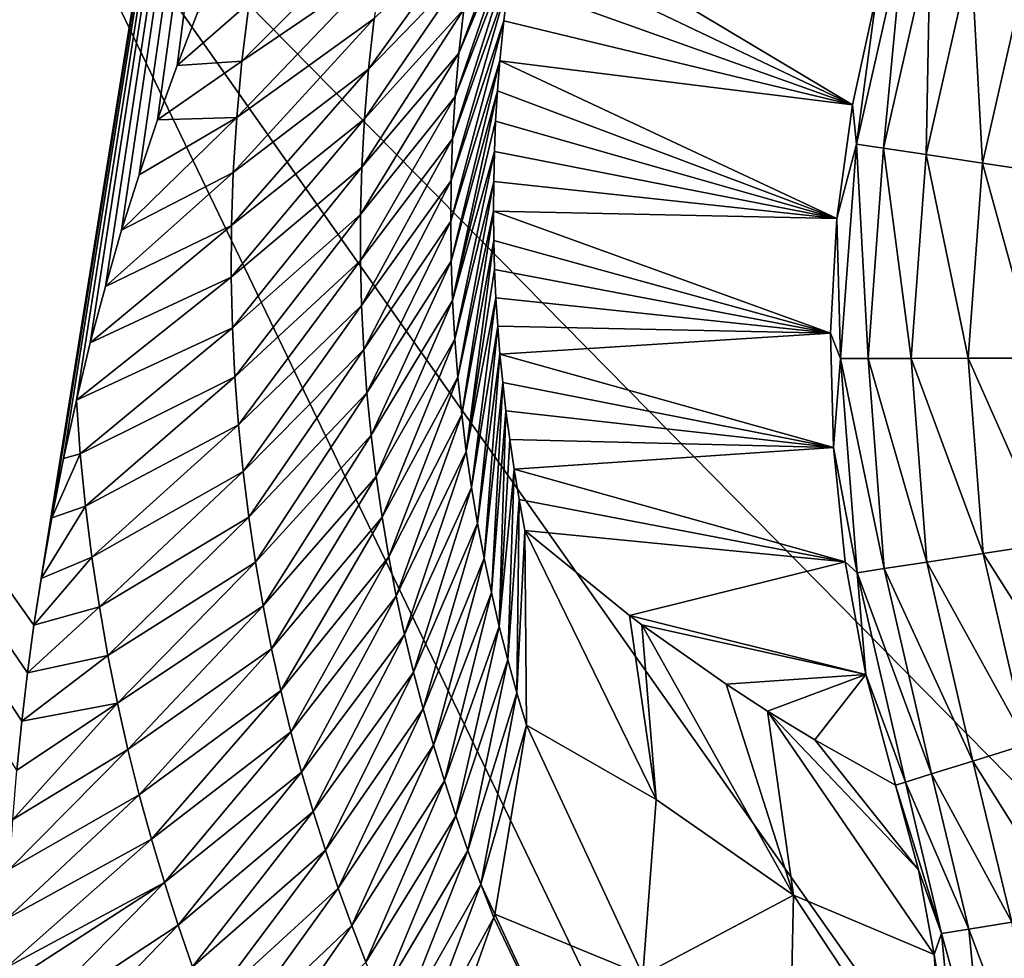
# Model space of a CAD drawing. Header units: millimetres. Extents: x -43.6 to 43.6, y -43.6 to 43.6.
# Tile 307 of 637: x -19.6 to -18.3, y 27.7 to 29. Entities that reach past the tile are written whole.
import ezdxf

# ---------------------------------------------------------------- set-up
doc = ezdxf.new("R2010")
doc.units = ezdxf.units.MM
doc.header["$LTSCALE"] = 52.148148
for name, color, linetype in [('150', 7, 'CONTINUOUS'), ('153', 7, 'CONTINUOUS'), ('387', 7, 'CONTINUOUS'), ('391', 7, 'CONTINUOUS'), ('408', 7, 'CONTINUOUS'), ('409', 7, 'CONTINUOUS'), ('420', 7, 'CONTINUOUS')]:
    doc.layers.add(name, color=color, linetype=linetype)

msp = doc.modelspace()

# ---------------------------------------------------------------- linework, layer by layer
at = {"layer": '150', "linetype": 'Continuous'}
for points in [[(-21.0636, 30.249, 23.9303), (-19.0837, 31.5355, 23.9303), (-19.6155, 28.2059, 14.6543), (-21.0636, 30.249, 23.9303)], [(-19.6155, 28.2059, 14.6543), (-19.0837, 31.5355, 23.9303), (-19.6055, 28.2707, 14.8302), (-19.6155, 28.2059, 14.6543)], [(-19.6055, 28.2707, 14.8302), (-19.0837, 31.5355, 23.9303), (-19.5907, 28.3552, 15.0565), (-19.6055, 28.2707, 14.8302)], [(-19.5907, 28.3552, 15.0565), (-19.0837, 31.5355, 23.9303), (-19.5744, 28.4377, 15.2737), (-19.5907, 28.3552, 15.0565)], [(-19.5744, 28.4377, 15.2737), (-19.0837, 31.5355, 23.9303), (-19.5565, 28.5187, 15.4835), (-19.5744, 28.4377, 15.2737)], [(-19.5565, 28.5187, 15.4835), (-19.0837, 31.5355, 23.9303), (-19.5372, 28.598, 15.6857), (-19.5565, 28.5187, 15.4835)], [(-19.5372, 28.598, 15.6857), (-19.0837, 31.5355, 23.9303), (-19.5163, 28.6766, 15.8824), (-19.5372, 28.598, 15.6857)], [(-19.5163, 28.6766, 15.8824), (-19.0837, 31.5355, 23.9303), (-19.4937, 28.7546, 16.0743), (-19.5163, 28.6766, 15.8824)], [(-19.4937, 28.7546, 16.0743), (-19.0837, 31.5355, 23.9303), (-19.4695, 28.8318, 16.2609), (-19.4937, 28.7546, 16.0743)], [(-19.4695, 28.8318, 16.2609), (-19.0837, 31.5355, 23.9303), (-19.4438, 28.9081, 16.4421), (-19.4695, 28.8318, 16.2609)], [(-19.4438, 28.9081, 16.4421), (-19.0837, 31.5355, 23.9303), (-19.4165, 28.9836, 16.6179), (-19.4438, 28.9081, 16.4421)], [(-19.4165, 28.9836, 16.6179), (-19.0837, 31.5355, 23.9303), (-19.3878, 29.058, 16.7881), (-19.4165, 28.9836, 16.6179)], [(-22.9578, 28.8376, 23.9303), (-21.0636, 30.249, 23.9303), (-19.5866, 26.9226, 10.7187), (-22.9578, 28.8376, 23.9303)], [(-19.5866, 26.9226, 10.7187), (-21.0636, 30.249, 23.9303), (-19.5996, 26.9958, 10.9662), (-19.5866, 26.9226, 10.7187)], [(-19.5996, 26.9958, 10.9662), (-21.0636, 30.249, 23.9303), (-19.6111, 27.0672, 11.2053), (-19.5996, 26.9958, 10.9662)], [(-19.6111, 27.0672, 11.2053), (-21.0636, 30.249, 23.9303), (-19.6211, 27.1368, 11.4359), (-19.6111, 27.0672, 11.2053)], [(-19.6211, 27.1368, 11.4359), (-21.0636, 30.249, 23.9303), (-19.6295, 27.2043, 11.6568), (-19.6211, 27.1368, 11.4359)], [(-19.6295, 27.2043, 11.6568), (-21.0636, 30.249, 23.9303), (-19.6366, 27.2704, 11.8709), (-19.6295, 27.2043, 11.6568)], [(-19.6393, 28.0045, 14.0931), (-21.0636, 30.249, 23.9303), (-19.6325, 28.0724, 14.2847), (-19.6393, 28.0045, 14.0931)], [(-19.6325, 28.0724, 14.2847), (-21.0636, 30.249, 23.9303), (-19.6245, 28.1398, 14.4723), (-19.6325, 28.0724, 14.2847)], [(-19.6245, 28.1398, 14.4723), (-21.0636, 30.249, 23.9303), (-19.6155, 28.2059, 14.6543), (-19.6245, 28.1398, 14.4723)], [(-21.2868, 25.5995, 10.719), (-22.9578, 28.8376, 23.9303), (-19.5866, 26.9226, 10.7187), (-21.2868, 25.5995, 10.719)]]:
    msp.add_3dface(points, dxfattribs=at)
at = {"layer": '153', "color": 2, "linetype": 'Continuous'}
for points in [[(-17.707, 30.6533, 25.9303), (-19.6732, 29.4303, 25.9303), (-15.1121, 24.7977, 2.3697), (-17.707, 30.6533, 25.9303)], [(-19.6732, 29.4303, 25.9303), (-21.5548, 28.0812, 25.9303), (-16.8812, 23.629, 2.3697), (-19.6732, 29.4303, 25.9303)], [(-15.1121, 24.7977, 2.3697), (-19.6732, 29.4303, 25.9303), (-16.0073, 24.2296, 2.3697), (-15.1121, 24.7977, 2.3697)], [(-16.0073, 24.2296, 2.3697), (-19.6732, 29.4303, 25.9303), (-16.8812, 23.629, 2.3697), (-16.0073, 24.2296, 2.3697)], [(-21.5548, 28.0812, 25.9303), (-23.345, 26.6116, 25.9303), (-17.7326, 22.9968, 2.3697), (-21.5548, 28.0812, 25.9303)], [(-16.8812, 23.629, 2.3697), (-21.5548, 28.0812, 25.9303), (-17.7326, 22.9968, 2.3697), (-16.8812, 23.629, 2.3697)]]:
    msp.add_3dface(points, dxfattribs=at)
at = {"layer": '387', "linetype": 'Continuous'}
for points in [[(-18.9482, 29.153, 14.469), (-18.9394, 29.2049, 14.6876), (-18.4781, 28.9288, -14.5087), (-18.9482, 29.153, 14.469)], [(-18.4781, 28.9288, -14.5087), (-18.9394, 29.2049, 14.6876), (-18.4442, 29.0844, -14.5087), (-18.4781, 28.9288, -14.5087)], [(-18.956, 29.0999, 14.2409), (-18.9482, 29.153, 14.469), (-18.4781, 28.9288, -14.5087), (-18.956, 29.0999, 14.2409)], [(-18.9626, 29.0455, 14.0031), (-18.956, 29.0999, 14.2409), (-18.4781, 28.9288, -14.5087), (-18.9626, 29.0455, 14.0031)], [(-18.9681, 28.9903, 13.7574), (-18.9626, 29.0455, 14.0031), (-18.4781, 28.9288, -14.5087), (-18.9681, 28.9903, 13.7574)], [(-18.9714, 28.9482, 13.5674), (-18.9681, 28.9903, 13.7574), (-18.4995, 28.7709, -14.5087), (-18.9714, 28.9482, 13.5674)], [(-18.4995, 28.7709, -14.5087), (-18.9681, 28.9903, 13.7574), (-18.4781, 28.9288, -14.5087), (-18.4995, 28.7709, -14.5087)], [(-18.9739, 28.9061, 13.3746), (-18.9714, 28.9482, 13.5674), (-18.4995, 28.7709, -14.5087), (-18.9739, 28.9061, 13.3746)], [(-18.9756, 28.8642, 13.1803), (-18.9739, 28.9061, 13.3746), (-18.4995, 28.7709, -14.5087), (-18.9756, 28.8642, 13.1803)], [(-18.9766, 28.8224, 12.9839), (-18.9756, 28.8642, 13.1803), (-18.4995, 28.7709, -14.5087), (-18.9766, 28.8224, 12.9839)], [(-18.9769, 28.7811, 12.7873), (-18.9766, 28.8224, 12.9839), (-18.4995, 28.7709, -14.5087), (-18.9769, 28.7811, 12.7873)], [(-18.9764, 28.7404, 12.5915), (-18.9769, 28.7811, 12.7873), (-18.5083, 28.6118, -14.5087), (-18.9764, 28.7404, 12.5915)], [(-18.5083, 28.6118, -14.5087), (-18.9769, 28.7811, 12.7873), (-18.4995, 28.7709, -14.5087), (-18.5083, 28.6118, -14.5087)], [(-18.9753, 28.7003, 12.3956), (-18.9764, 28.7404, 12.5915), (-18.5083, 28.6118, -14.5087), (-18.9753, 28.7003, 12.3956)], [(-18.9735, 28.6606, 12.1995), (-18.9753, 28.7003, 12.3956), (-18.5083, 28.6118, -14.5087), (-18.9735, 28.6606, 12.1995)], [(-18.971, 28.6215, 12.0041), (-18.9735, 28.6606, 12.1995), (-18.5083, 28.6118, -14.5087), (-18.971, 28.6215, 12.0041)], [(-18.9679, 28.5825, 11.8072), (-18.971, 28.6215, 12.0041), (-18.5083, 28.6118, -14.5087), (-18.9679, 28.5825, 11.8072)], [(-18.5045, 28.4526, -14.5087), (-18.9679, 28.5825, 11.8072), (-18.5083, 28.6118, -14.5087), (-18.5045, 28.4526, -14.5087)], [(-18.9641, 28.5433, 11.6061), (-18.9679, 28.5825, 11.8072), (-18.5045, 28.4526, -14.5087), (-18.9641, 28.5433, 11.6061)], [(-18.9597, 28.5039, 11.4023), (-18.9641, 28.5433, 11.6061), (-18.5045, 28.4526, -14.5087), (-18.9597, 28.5039, 11.4023)], [(-18.9544, 28.4638, 11.1924), (-18.9597, 28.5039, 11.4023), (-18.5045, 28.4526, -14.5087), (-18.9544, 28.4638, 11.1924)], [(-18.9483, 28.4226, 10.9736), (-18.9544, 28.4638, 11.1924), (-18.5045, 28.4526, -14.5087), (-18.9483, 28.4226, 10.9736)], [(-18.4881, 28.2941, -14.5087), (-18.9483, 28.4226, 10.9736), (-18.5045, 28.4526, -14.5087), (-18.4881, 28.2941, -14.5087)], [(-18.9413, 28.3805, 10.7474), (-18.9483, 28.4226, 10.9736), (-18.4881, 28.2941, -14.5087), (-18.9413, 28.3805, 10.7474)], [(-18.9333, 28.3376, 10.5136), (-18.9413, 28.3805, 10.7474), (-18.4881, 28.2941, -14.5087), (-18.9333, 28.3376, 10.5136)], [(-18.7877, 28.2193, 3.0993), (-18.9333, 28.3376, 10.5136), (-18.4881, 28.2941, -14.5087), (-18.7877, 28.2193, 3.0993)], [(-18.4592, 28.1374, -14.5087), (-18.7877, 28.2193, 3.0993), (-18.4881, 28.2941, -14.5087), (-18.4592, 28.1374, -14.5087)], [(-18.7705, 28.2064, 2.2453), (-18.7877, 28.2193, 3.0993), (-18.4592, 28.1374, -14.5087), (-18.7705, 28.2064, 2.2453)], [(-18.6537, 28.1239, -3.4561), (-18.7705, 28.2064, 2.2453), (-18.4592, 28.1374, -14.5087), (-18.6537, 28.1239, -3.4561)], [(-18.596, 28.0864, -6.2168), (-18.6537, 28.1239, -3.4561), (-18.4592, 28.1374, -14.5087), (-18.596, 28.0864, -6.2168)], [(-18.5304, 28.0464, -9.3063), (-18.596, 28.0864, -6.2168), (-18.4592, 28.1374, -14.5087), (-18.5304, 28.0464, -9.3063)], [(-18.418, 27.9836, -14.5087), (-18.5304, 28.0464, -9.3063), (-18.4592, 28.1374, -14.5087), (-18.418, 27.9836, -14.5087)]]:
    msp.add_3dface(points, dxfattribs=at)
at = {"layer": '391', "linetype": 'Continuous'}
for points in [[(-18.4726, 28.8742, -14.6185), (-18.4442, 29.0844, -14.5087), (-18.4065, 29.1654, -14.6185), (-18.4726, 28.8742, -14.6185)], [(-18.4726, 28.8742, -14.6185), (-18.4065, 29.1654, -14.6185), (-18.4349, 28.8686, -14.7226), (-18.4726, 28.8742, -14.6185)], [(-18.4349, 28.8686, -14.7226), (-18.4065, 29.1654, -14.6185), (-18.3702, 29.1543, -14.7226), (-18.4349, 28.8686, -14.7226)], [(-18.4349, 28.8686, -14.7226), (-18.3702, 29.1543, -14.7226), (-18.3755, 28.8598, -14.8158), (-18.4349, 28.8686, -14.7226)], [(-18.3755, 28.8598, -14.8158), (-18.3702, 29.1543, -14.7226), (-18.3128, 29.1366, -14.8158), (-18.3755, 28.8598, -14.8158)], [(-18.3755, 28.8598, -14.8158), (-18.3128, 29.1366, -14.8158), (-18.2973, 28.8481, -14.8934), (-18.3755, 28.8598, -14.8158)], [(-18.2973, 28.8481, -14.8934), (-18.3128, 29.1366, -14.8158), (-18.2371, 29.1134, -14.8934), (-18.2973, 28.8481, -14.8934)], [(-18.2973, 28.8481, -14.8934), (-18.2371, 29.1134, -14.8934), (-18.2041, 28.8342, -14.9518), (-18.2973, 28.8481, -14.8934)], [(-18.4781, 28.9288, -14.5087), (-18.4442, 29.0844, -14.5087), (-18.4726, 28.8742, -14.6185), (-18.4781, 28.9288, -14.5087)], [(-18.4995, 28.7709, -14.5087), (-18.4781, 28.9288, -14.5087), (-18.4726, 28.8742, -14.6185), (-18.4995, 28.7709, -14.5087)], [(-18.4944, 28.5764, -14.6185), (-18.4995, 28.7709, -14.5087), (-18.4726, 28.8742, -14.6185), (-18.4944, 28.5764, -14.6185)], [(-18.4944, 28.5764, -14.6185), (-18.4726, 28.8742, -14.6185), (-18.4563, 28.5765, -14.7226), (-18.4944, 28.5764, -14.6185)], [(-18.4563, 28.5765, -14.7226), (-18.4726, 28.8742, -14.6185), (-18.4349, 28.8686, -14.7226), (-18.4563, 28.5765, -14.7226)], [(-18.4563, 28.5765, -14.7226), (-18.4349, 28.8686, -14.7226), (-18.3963, 28.5766, -14.8158), (-18.4563, 28.5765, -14.7226)], [(-18.3963, 28.5766, -14.8158), (-18.4349, 28.8686, -14.7226), (-18.3755, 28.8598, -14.8158), (-18.3963, 28.5766, -14.8158)], [(-18.3963, 28.5766, -14.8158), (-18.3755, 28.8598, -14.8158), (-18.3172, 28.5768, -14.8934), (-18.3963, 28.5766, -14.8158)], [(-18.3172, 28.5768, -14.8934), (-18.3755, 28.8598, -14.8158), (-18.2973, 28.8481, -14.8934), (-18.3172, 28.5768, -14.8934)], [(-18.3172, 28.5768, -14.8934), (-18.2973, 28.8481, -14.8934), (-18.2229, 28.5769, -14.9518), (-18.3172, 28.5768, -14.8934)], [(-18.2229, 28.5769, -14.9518), (-18.2973, 28.8481, -14.8934), (-18.2041, 28.8342, -14.9518), (-18.2229, 28.5769, -14.9518)], [(-18.5083, 28.6118, -14.5087), (-18.4995, 28.7709, -14.5087), (-18.4944, 28.5764, -14.6185), (-18.5083, 28.6118, -14.5087)], [(-18.5045, 28.4526, -14.5087), (-18.5083, 28.6118, -14.5087), (-18.4944, 28.5764, -14.6185), (-18.5045, 28.4526, -14.5087)], [(-18.4715, 28.2787, -14.6185), (-18.5045, 28.4526, -14.5087), (-18.4944, 28.5764, -14.6185), (-18.4715, 28.2787, -14.6185)], [(-18.4339, 28.2845, -14.7226), (-18.4944, 28.5764, -14.6185), (-18.4563, 28.5765, -14.7226), (-18.4339, 28.2845, -14.7226)], [(-18.4715, 28.2787, -14.6185), (-18.4944, 28.5764, -14.6185), (-18.4339, 28.2845, -14.7226), (-18.4715, 28.2787, -14.6185)], [(-18.3745, 28.2936, -14.8158), (-18.4563, 28.5765, -14.7226), (-18.3963, 28.5766, -14.8158), (-18.3745, 28.2936, -14.8158)], [(-18.4339, 28.2845, -14.7226), (-18.4563, 28.5765, -14.7226), (-18.3745, 28.2936, -14.8158), (-18.4339, 28.2845, -14.7226)], [(-18.2963, 28.3055, -14.8934), (-18.3963, 28.5766, -14.8158), (-18.3172, 28.5768, -14.8934), (-18.2963, 28.3055, -14.8934)], [(-18.3745, 28.2936, -14.8158), (-18.3963, 28.5766, -14.8158), (-18.2963, 28.3055, -14.8934), (-18.3745, 28.2936, -14.8158)], [(-18.2032, 28.3197, -14.9518), (-18.3172, 28.5768, -14.8934), (-18.2229, 28.5769, -14.9518), (-18.2032, 28.3197, -14.9518)], [(-18.2963, 28.3055, -14.8934), (-18.3172, 28.5768, -14.8934), (-18.2032, 28.3197, -14.9518), (-18.2963, 28.3055, -14.8934)], [(-18.4881, 28.2941, -14.5087), (-18.5045, 28.4526, -14.5087), (-18.4715, 28.2787, -14.6185), (-18.4881, 28.2941, -14.5087)], [(-18.1452, 28.0684, -14.9518), (-18.2963, 28.3055, -14.8934), (-18.2032, 28.3197, -14.9518), (-18.1452, 28.0684, -14.9518)], [(-18.2352, 28.0404, -14.8934), (-18.3745, 28.2936, -14.8158), (-18.2963, 28.3055, -14.8934), (-18.2352, 28.0404, -14.8934)], [(-18.2352, 28.0404, -14.8934), (-18.2963, 28.3055, -14.8934), (-18.1452, 28.0684, -14.9518), (-18.2352, 28.0404, -14.8934)], [(-18.4592, 28.1374, -14.5087), (-18.4881, 28.2941, -14.5087), (-18.4715, 28.2787, -14.6185), (-18.4592, 28.1374, -14.5087)], [(-18.3108, 28.0169, -14.8158), (-18.4339, 28.2845, -14.7226), (-18.3745, 28.2936, -14.8158), (-18.3108, 28.0169, -14.8158)], [(-18.3108, 28.0169, -14.8158), (-18.3745, 28.2936, -14.8158), (-18.2352, 28.0404, -14.8934), (-18.3108, 28.0169, -14.8158)], [(-18.3681, 27.9991, -14.7226), (-18.4715, 28.2787, -14.6185), (-18.4339, 28.2845, -14.7226), (-18.3681, 27.9991, -14.7226)], [(-18.4044, 27.9878, -14.6185), (-18.4592, 28.1374, -14.5087), (-18.4715, 28.2787, -14.6185), (-18.4044, 27.9878, -14.6185)], [(-18.4044, 27.9878, -14.6185), (-18.4715, 28.2787, -14.6185), (-18.3681, 27.9991, -14.7226), (-18.4044, 27.9878, -14.6185)], [(-18.3681, 27.9991, -14.7226), (-18.4339, 28.2845, -14.7226), (-18.3108, 28.0169, -14.8158), (-18.3681, 27.9991, -14.7226)], [(-18.418, 27.9836, -14.5087), (-18.4592, 28.1374, -14.5087), (-18.4044, 27.9878, -14.6185), (-18.418, 27.9836, -14.5087)]]:
    msp.add_3dface(points, dxfattribs=at)
at = {"layer": '408', "linetype": 'Continuous'}
for points in [[(-18.9333, 28.3376, 10.5136), (-18.7877, 28.2193, 3.0993), (-18.751, 27.9634, 2.2941), (-18.9333, 28.3376, 10.5136)], [(-18.9333, 28.3376, 10.5136), (-18.751, 27.9634, 2.2941), (-18.931, 28.067, 10.5575), (-18.9333, 28.3376, 10.5136)], [(-18.7877, 28.2193, 3.0993), (-18.7705, 28.2064, 2.2453), (-18.751, 27.9634, 2.2941), (-18.7877, 28.2193, 3.0993)], [(-18.7705, 28.2064, 2.2453), (-18.6537, 28.1239, -3.4561), (-18.5599, 27.8308, -6.1261), (-18.7705, 28.2064, 2.2453)], [(-18.7705, 28.2064, 2.2453), (-18.5599, 27.8308, -6.1261), (-18.751, 27.9634, 2.2941), (-18.7705, 28.2064, 2.2453)], [(-18.6537, 28.1239, -3.4561), (-18.596, 28.0864, -6.2168), (-18.5599, 27.8308, -6.1261), (-18.6537, 28.1239, -3.4561)], [(-18.596, 28.0864, -6.2168), (-18.5304, 28.0464, -9.3063), (-18.3863, 27.8657, -14.5099), (-18.596, 28.0864, -6.2168)], [(-18.5599, 27.8308, -6.1261), (-18.596, 28.0864, -6.2168), (-18.3644, 27.7481, -14.511), (-18.5599, 27.8308, -6.1261)], [(-18.3644, 27.7481, -14.511), (-18.596, 28.0864, -6.2168), (-18.3863, 27.8657, -14.5099), (-18.3644, 27.7481, -14.511)], [(-18.931, 28.067, 10.5575), (-18.7692, 27.7197, 2.3003), (-18.9751, 27.8044, 10.5985), (-18.931, 28.067, 10.5575)], [(-18.751, 27.9634, 2.2941), (-18.7692, 27.7197, 2.3003), (-18.931, 28.067, 10.5575), (-18.751, 27.9634, 2.2941)], [(-18.5304, 28.0464, -9.3063), (-18.418, 27.9836, -14.5087), (-18.3863, 27.8657, -14.5099), (-18.5304, 28.0464, -9.3063)], [(-18.751, 27.9634, 2.2941), (-18.5599, 27.8308, -6.1261), (-18.7692, 27.7197, 2.3003), (-18.751, 27.9634, 2.2941)], [(-18.5599, 27.8308, -6.1261), (-18.5655, 27.5714, -6.1195), (-18.7692, 27.7197, 2.3003), (-18.5599, 27.8308, -6.1261)], [(-18.5655, 27.5714, -6.1195), (-18.5599, 27.8308, -6.1261), (-18.348, 27.5088, -14.513), (-18.5655, 27.5714, -6.1195)], [(-18.348, 27.5088, -14.513), (-18.5599, 27.8308, -6.1261), (-18.3644, 27.7481, -14.511), (-18.348, 27.5088, -14.513)], [(-18.9763, 27.7997, 10.5992), (-18.8256, 27.4818, 2.3055), (-19.0645, 27.5514, 10.6362), (-18.9763, 27.7997, 10.5992)], [(-18.9751, 27.8044, 10.5985), (-18.8256, 27.4818, 2.3055), (-18.9763, 27.7997, 10.5992), (-18.9751, 27.8044, 10.5985)], [(-18.7692, 27.7197, 2.3003), (-18.8256, 27.4818, 2.3055), (-18.9751, 27.8044, 10.5985), (-18.7692, 27.7197, 2.3003)]]:
    msp.add_3dface(points, dxfattribs=at)
at = {"layer": '409', "linetype": 'Continuous'}
for points in [[(-18.9297, 29.2557, 14.8984), (-18.9394, 29.2049, 14.6876), (-19.025, 29.0007, 14.9349), (-18.9297, 29.2557, 14.8984)], [(-18.9297, 29.2557, 14.8984), (-19.025, 29.0007, 14.9349), (-19.0182, 29.062, 15.1753), (-18.9297, 29.2557, 14.8984)], [(-18.9394, 29.2049, 14.6876), (-18.9482, 29.153, 14.469), (-19.0301, 28.9406, 14.6941), (-18.9394, 29.2049, 14.6876)], [(-18.9394, 29.2049, 14.6876), (-19.0301, 28.9406, 14.6941), (-19.025, 29.0007, 14.9349), (-18.9394, 29.2049, 14.6876)], [(-19.1198, 29.1965, 16.4691), (-19.1326, 29.1217, 16.2278), (-19.3266, 28.9896, 16.4262), (-19.1198, 29.1965, 16.4691)], [(-19.3166, 29.0705, 16.6658), (-19.1198, 29.1965, 16.4691), (-19.3266, 28.9896, 16.4262), (-19.3166, 29.0705, 16.6658)], [(-19.1507, 28.9784, 15.7435), (-19.1429, 29.0491, 15.9859), (-18.9989, 29.1886, 15.6545), (-19.1507, 28.9784, 15.7435)], [(-19.0095, 29.1246, 15.4152), (-19.1507, 28.9784, 15.7435), (-18.9989, 29.1886, 15.6545), (-19.0095, 29.1246, 15.4152)], [(-18.9482, 29.153, 14.469), (-18.956, 29.0999, 14.2409), (-19.0337, 28.8817, 14.4528), (-18.9482, 29.153, 14.469)], [(-18.9482, 29.153, 14.469), (-19.0337, 28.8817, 14.4528), (-19.0301, 28.9406, 14.6941), (-18.9482, 29.153, 14.469)], [(-19.1326, 29.1217, 16.2278), (-19.1429, 29.0491, 15.9859), (-19.3338, 28.9112, 16.1864), (-19.1326, 29.1217, 16.2278)], [(-19.3266, 28.9896, 16.4262), (-19.1326, 29.1217, 16.2278), (-19.3338, 28.9112, 16.1864), (-19.3266, 28.9896, 16.4262)], [(-19.1563, 28.9095, 15.5008), (-19.1507, 28.9784, 15.7435), (-19.0095, 29.1246, 15.4152), (-19.1563, 28.9095, 15.5008)], [(-19.0182, 29.062, 15.1753), (-19.1563, 28.9095, 15.5008), (-19.0095, 29.1246, 15.4152), (-19.0182, 29.062, 15.1753)], [(-18.956, 29.0999, 14.2409), (-18.9626, 29.0455, 14.0031), (-19.0357, 28.824, 14.2112), (-18.956, 29.0999, 14.2409)], [(-18.956, 29.0999, 14.2409), (-19.0357, 28.824, 14.2112), (-19.0337, 28.8817, 14.4528), (-18.956, 29.0999, 14.2409)], [(-19.4165, 28.9836, 16.6179), (-19.3878, 29.058, 16.7881), (-19.3166, 29.0705, 16.6658), (-19.4165, 28.9836, 16.6179)], [(-19.4165, 28.9836, 16.6179), (-19.3166, 29.0705, 16.6658), (-19.3266, 28.9896, 16.4262), (-19.4165, 28.9836, 16.6179)], [(-19.16, 28.8423, 15.2577), (-19.1563, 28.9095, 15.5008), (-19.0182, 29.062, 15.1753), (-19.16, 28.8423, 15.2577)], [(-19.025, 29.0007, 14.9349), (-19.16, 28.8423, 15.2577), (-19.0182, 29.062, 15.1753), (-19.025, 29.0007, 14.9349)], [(-19.1429, 29.0491, 15.9859), (-19.1507, 28.9784, 15.7435), (-19.3385, 28.8351, 15.9465), (-19.1429, 29.0491, 15.9859)], [(-19.3338, 28.9112, 16.1864), (-19.1429, 29.0491, 15.9859), (-19.3385, 28.8351, 15.9465), (-19.3338, 28.9112, 16.1864)], [(-18.9626, 29.0455, 14.0031), (-18.9681, 28.9903, 13.7574), (-19.0364, 28.7673, 13.9692), (-18.9626, 29.0455, 14.0031)], [(-18.9626, 29.0455, 14.0031), (-19.0364, 28.7673, 13.9692), (-19.0357, 28.824, 14.2112), (-18.9626, 29.0455, 14.0031)], [(-19.1618, 28.7768, 15.0143), (-19.16, 28.8423, 15.2577), (-19.025, 29.0007, 14.9349), (-19.1618, 28.7768, 15.0143)], [(-19.0301, 28.9406, 14.6941), (-19.1618, 28.7768, 15.0143), (-19.025, 29.0007, 14.9349), (-19.0301, 28.9406, 14.6941)], [(-19.4438, 28.9081, 16.4421), (-19.4165, 28.9836, 16.6179), (-19.3266, 28.9896, 16.4262), (-19.4438, 28.9081, 16.4421)], [(-19.4438, 28.9081, 16.4421), (-19.3266, 28.9896, 16.4262), (-19.3338, 28.9112, 16.1864), (-19.4438, 28.9081, 16.4421)], [(-18.9681, 28.9903, 13.7574), (-19.0357, 28.7116, 13.727), (-19.0364, 28.7673, 13.9692), (-18.9681, 28.9903, 13.7574)], [(-18.9681, 28.9903, 13.7574), (-18.9714, 28.9482, 13.5674), (-19.0357, 28.7116, 13.727), (-18.9681, 28.9903, 13.7574)], [(-19.1507, 28.9784, 15.7435), (-19.1563, 28.9095, 15.5008), (-19.341, 28.7613, 15.7063), (-19.1507, 28.9784, 15.7435)], [(-19.3385, 28.8351, 15.9465), (-19.1507, 28.9784, 15.7435), (-19.341, 28.7613, 15.7063), (-19.3385, 28.8351, 15.9465)], [(-18.9714, 28.9482, 13.5674), (-19.0338, 28.6569, 13.4844), (-19.0357, 28.7116, 13.727), (-18.9714, 28.9482, 13.5674)], [(-18.9714, 28.9482, 13.5674), (-18.9739, 28.9061, 13.3746), (-19.0338, 28.6569, 13.4844), (-18.9714, 28.9482, 13.5674)], [(-19.1619, 28.7127, 14.7705), (-19.1618, 28.7768, 15.0143), (-19.0301, 28.9406, 14.6941), (-19.1619, 28.7127, 14.7705)], [(-19.0337, 28.8817, 14.4528), (-19.1619, 28.7127, 14.7705), (-19.0301, 28.9406, 14.6941), (-19.0337, 28.8817, 14.4528)], [(-19.4937, 28.7546, 16.0743), (-19.4695, 28.8318, 16.2609), (-19.3338, 28.9112, 16.1864), (-19.4937, 28.7546, 16.0743)], [(-19.4937, 28.7546, 16.0743), (-19.3338, 28.9112, 16.1864), (-19.3385, 28.8351, 15.9465), (-19.4937, 28.7546, 16.0743)], [(-19.4695, 28.8318, 16.2609), (-19.4438, 28.9081, 16.4421), (-19.3338, 28.9112, 16.1864), (-19.4695, 28.8318, 16.2609)], [(-19.1563, 28.9095, 15.5008), (-19.16, 28.8423, 15.2577), (-19.3414, 28.6894, 15.466), (-19.1563, 28.9095, 15.5008)], [(-19.341, 28.7613, 15.7063), (-19.1563, 28.9095, 15.5008), (-19.3414, 28.6894, 15.466), (-19.341, 28.7613, 15.7063)], [(-18.9739, 28.9061, 13.3746), (-18.9756, 28.8642, 13.1803), (-19.0338, 28.6569, 13.4844), (-18.9739, 28.9061, 13.3746)], [(-19.1603, 28.6501, 14.5265), (-19.1619, 28.7127, 14.7705), (-19.0337, 28.8817, 14.4528), (-19.1603, 28.6501, 14.5265)], [(-19.0357, 28.824, 14.2112), (-19.1603, 28.6501, 14.5265), (-19.0337, 28.8817, 14.4528), (-19.0357, 28.824, 14.2112)], [(-18.9756, 28.8642, 13.1803), (-19.0307, 28.6032, 13.2415), (-19.0338, 28.6569, 13.4844), (-18.9756, 28.8642, 13.1803)], [(-18.9756, 28.8642, 13.1803), (-18.9766, 28.8224, 12.9839), (-19.0307, 28.6032, 13.2415), (-18.9756, 28.8642, 13.1803)], [(-19.5163, 28.6766, 15.8824), (-19.4937, 28.7546, 16.0743), (-19.3385, 28.8351, 15.9465), (-19.5163, 28.6766, 15.8824)], [(-19.5163, 28.6766, 15.8824), (-19.3385, 28.8351, 15.9465), (-19.341, 28.7613, 15.7063), (-19.5163, 28.6766, 15.8824)], [(-19.3414, 28.6894, 15.466), (-19.16, 28.8423, 15.2577), (-19.3398, 28.6193, 15.2255), (-19.3414, 28.6894, 15.466)], [(-19.16, 28.8423, 15.2577), (-19.1618, 28.7768, 15.0143), (-19.3398, 28.6193, 15.2255), (-19.16, 28.8423, 15.2577)], [(-19.1573, 28.5889, 14.2823), (-19.1603, 28.6501, 14.5265), (-19.0357, 28.824, 14.2112), (-19.1573, 28.5889, 14.2823)], [(-19.0364, 28.7673, 13.9692), (-19.1573, 28.5889, 14.2823), (-19.0357, 28.824, 14.2112), (-19.0364, 28.7673, 13.9692)], [(-18.9766, 28.8224, 12.9839), (-19.0265, 28.5504, 12.9984), (-19.0307, 28.6032, 13.2415), (-18.9766, 28.8224, 12.9839)], [(-18.9766, 28.8224, 12.9839), (-18.9769, 28.7811, 12.7873), (-19.0265, 28.5504, 12.9984), (-18.9766, 28.8224, 12.9839)], [(-18.9769, 28.7811, 12.7873), (-19.0211, 28.4985, 12.7551), (-19.0265, 28.5504, 12.9984), (-18.9769, 28.7811, 12.7873)], [(-18.9769, 28.7811, 12.7873), (-18.9764, 28.7404, 12.5915), (-19.0211, 28.4985, 12.7551), (-18.9769, 28.7811, 12.7873)], [(-19.3398, 28.6193, 15.2255), (-19.1618, 28.7768, 15.0143), (-19.3365, 28.551, 14.9848), (-19.3398, 28.6193, 15.2255)], [(-19.1618, 28.7768, 15.0143), (-19.1619, 28.7127, 14.7705), (-19.3365, 28.551, 14.9848), (-19.1618, 28.7768, 15.0143)], [(-19.1529, 28.5289, 14.0378), (-19.1573, 28.5889, 14.2823), (-19.0364, 28.7673, 13.9692), (-19.1529, 28.5289, 14.0378)], [(-19.0357, 28.7116, 13.727), (-19.1529, 28.5289, 14.0378), (-19.0364, 28.7673, 13.9692), (-19.0357, 28.7116, 13.727)], [(-19.5372, 28.598, 15.6857), (-19.5163, 28.6766, 15.8824), (-19.341, 28.7613, 15.7063), (-19.5372, 28.598, 15.6857)], [(-19.5372, 28.598, 15.6857), (-19.341, 28.7613, 15.7063), (-19.3414, 28.6894, 15.466), (-19.5372, 28.598, 15.6857)], [(-18.9764, 28.7404, 12.5915), (-19.0148, 28.4474, 12.5116), (-19.0211, 28.4985, 12.7551), (-18.9764, 28.7404, 12.5915)], [(-18.9764, 28.7404, 12.5915), (-18.9753, 28.7003, 12.3956), (-19.0148, 28.4474, 12.5116), (-18.9764, 28.7404, 12.5915)], [(-19.3365, 28.551, 14.9848), (-19.1619, 28.7127, 14.7705), (-19.3315, 28.4844, 14.7441), (-19.3365, 28.551, 14.9848)], [(-19.1619, 28.7127, 14.7705), (-19.1603, 28.6501, 14.5265), (-19.3315, 28.4844, 14.7441), (-19.1619, 28.7127, 14.7705)], [(-19.1471, 28.4701, 13.7932), (-19.1529, 28.5289, 14.0378), (-19.0357, 28.7116, 13.727), (-19.1471, 28.4701, 13.7932)], [(-19.0338, 28.6569, 13.4844), (-19.1471, 28.4701, 13.7932), (-19.0357, 28.7116, 13.727), (-19.0338, 28.6569, 13.4844)], [(-18.9753, 28.7003, 12.3956), (-18.9735, 28.6606, 12.1995), (-19.0148, 28.4474, 12.5116), (-18.9753, 28.7003, 12.3956)], [(-19.5565, 28.5187, 15.4835), (-19.5372, 28.598, 15.6857), (-19.3414, 28.6894, 15.466), (-19.5565, 28.5187, 15.4835)], [(-19.5565, 28.5187, 15.4835), (-19.3414, 28.6894, 15.466), (-19.3398, 28.6193, 15.2255), (-19.5565, 28.5187, 15.4835)], [(-19.1401, 28.4125, 13.5483), (-19.1471, 28.4701, 13.7932), (-19.0338, 28.6569, 13.4844), (-19.1401, 28.4125, 13.5483)], [(-19.0307, 28.6032, 13.2415), (-19.1401, 28.4125, 13.5483), (-19.0338, 28.6569, 13.4844), (-19.0307, 28.6032, 13.2415)], [(-18.9735, 28.6606, 12.1995), (-19.0074, 28.3972, 12.2679), (-19.0148, 28.4474, 12.5116), (-18.9735, 28.6606, 12.1995)], [(-18.9735, 28.6606, 12.1995), (-18.971, 28.6215, 12.0041), (-19.0074, 28.3972, 12.2679), (-18.9735, 28.6606, 12.1995)], [(-19.3315, 28.4844, 14.7441), (-19.1603, 28.6501, 14.5265), (-19.325, 28.4193, 14.5032), (-19.3315, 28.4844, 14.7441)], [(-19.1603, 28.6501, 14.5265), (-19.1573, 28.5889, 14.2823), (-19.325, 28.4193, 14.5032), (-19.1603, 28.6501, 14.5265)], [(-19.5565, 28.5187, 15.4835), (-19.3398, 28.6193, 15.2255), (-19.5511, 28.444, 15.243), (-19.5565, 28.5187, 15.4835)], [(-19.3398, 28.6193, 15.2255), (-19.3365, 28.551, 14.9848), (-19.5511, 28.444, 15.243), (-19.3398, 28.6193, 15.2255)], [(-18.971, 28.6215, 12.0041), (-18.9991, 28.3478, 12.024), (-19.0074, 28.3972, 12.2679), (-18.971, 28.6215, 12.0041)], [(-18.971, 28.6215, 12.0041), (-18.9679, 28.5825, 11.8072), (-18.9991, 28.3478, 12.024), (-18.971, 28.6215, 12.0041)], [(-19.1318, 28.3561, 13.3032), (-19.1401, 28.4125, 13.5483), (-19.0307, 28.6032, 13.2415), (-19.1318, 28.3561, 13.3032)], [(-19.0265, 28.5504, 12.9984), (-19.1318, 28.3561, 13.3032), (-19.0307, 28.6032, 13.2415), (-19.0265, 28.5504, 12.9984)], [(-19.325, 28.4193, 14.5032), (-19.1573, 28.5889, 14.2823), (-19.3171, 28.3558, 14.2622), (-19.325, 28.4193, 14.5032)], [(-19.1573, 28.5889, 14.2823), (-19.1529, 28.5289, 14.0378), (-19.3171, 28.3558, 14.2622), (-19.1573, 28.5889, 14.2823)], [(-18.9679, 28.5825, 11.8072), (-18.9899, 28.2991, 11.7799), (-18.9991, 28.3478, 12.024), (-18.9679, 28.5825, 11.8072)], [(-18.9679, 28.5825, 11.8072), (-18.9641, 28.5433, 11.6061), (-18.9899, 28.2991, 11.7799), (-18.9679, 28.5825, 11.8072)], [(-19.5511, 28.444, 15.243), (-19.3365, 28.551, 14.9848), (-19.5439, 28.3713, 15.0025), (-19.5511, 28.444, 15.243)], [(-19.3365, 28.551, 14.9848), (-19.3315, 28.4844, 14.7441), (-19.5439, 28.3713, 15.0025), (-19.3365, 28.551, 14.9848)], [(-19.1225, 28.3007, 13.058), (-19.1318, 28.3561, 13.3032), (-19.0265, 28.5504, 12.9984), (-19.1225, 28.3007, 13.058)], [(-19.0211, 28.4985, 12.7551), (-19.1225, 28.3007, 13.058), (-19.0265, 28.5504, 12.9984), (-19.0211, 28.4985, 12.7551)], [(-18.9641, 28.5433, 11.6061), (-18.9798, 28.2513, 11.5357), (-18.9899, 28.2991, 11.7799), (-18.9641, 28.5433, 11.6061)], [(-18.9641, 28.5433, 11.6061), (-18.9597, 28.5039, 11.4023), (-18.9798, 28.2513, 11.5357), (-18.9641, 28.5433, 11.6061)], [(-19.5744, 28.4377, 15.2737), (-19.5565, 28.5187, 15.4835), (-19.5511, 28.444, 15.243), (-19.5744, 28.4377, 15.2737)], [(-19.3171, 28.3558, 14.2622), (-19.1529, 28.5289, 14.0378), (-19.3078, 28.2936, 14.021), (-19.3171, 28.3558, 14.2622)], [(-19.1529, 28.5289, 14.0378), (-19.1471, 28.4701, 13.7932), (-19.3078, 28.2936, 14.021), (-19.1529, 28.5289, 14.0378)], [(-18.9597, 28.5039, 11.4023), (-18.9688, 28.2041, 11.2914), (-18.9798, 28.2513, 11.5357), (-18.9597, 28.5039, 11.4023)], [(-18.9597, 28.5039, 11.4023), (-18.9544, 28.4638, 11.1924), (-18.9688, 28.2041, 11.2914), (-18.9597, 28.5039, 11.4023)], [(-19.112, 28.2464, 12.8127), (-19.1225, 28.3007, 13.058), (-19.0211, 28.4985, 12.7551), (-19.112, 28.2464, 12.8127)], [(-19.0148, 28.4474, 12.5116), (-19.112, 28.2464, 12.8127), (-19.0211, 28.4985, 12.7551), (-19.0148, 28.4474, 12.5116)], [(-19.5439, 28.3713, 15.0025), (-19.3315, 28.4844, 14.7441), (-19.5351, 28.3004, 14.762), (-19.5439, 28.3713, 15.0025)], [(-19.3315, 28.4844, 14.7441), (-19.325, 28.4193, 14.5032), (-19.5351, 28.3004, 14.762), (-19.3315, 28.4844, 14.7441)], [(-19.3078, 28.2936, 14.021), (-19.1471, 28.4701, 13.7932), (-19.2972, 28.2327, 13.7798), (-19.3078, 28.2936, 14.021)], [(-19.1471, 28.4701, 13.7932), (-19.1401, 28.4125, 13.5483), (-19.2972, 28.2327, 13.7798), (-19.1471, 28.4701, 13.7932)], [(-18.9544, 28.4638, 11.1924), (-18.9483, 28.4226, 10.9736), (-18.9688, 28.2041, 11.2914), (-18.9544, 28.4638, 11.1924)], [(-19.5907, 28.3552, 15.0565), (-19.5744, 28.4377, 15.2737), (-19.5511, 28.444, 15.243), (-19.5907, 28.3552, 15.0565)], [(-19.5907, 28.3552, 15.0565), (-19.5511, 28.444, 15.243), (-19.5439, 28.3713, 15.0025), (-19.5907, 28.3552, 15.0565)], [(-19.1006, 28.1931, 12.5672), (-19.112, 28.2464, 12.8127), (-19.0148, 28.4474, 12.5116), (-19.1006, 28.1931, 12.5672)], [(-19.0074, 28.3972, 12.2679), (-19.1006, 28.1931, 12.5672), (-19.0148, 28.4474, 12.5116), (-19.0074, 28.3972, 12.2679)], [(-18.9483, 28.4226, 10.9736), (-18.957, 28.1577, 11.0469), (-18.9688, 28.2041, 11.2914), (-18.9483, 28.4226, 10.9736)], [(-18.9483, 28.4226, 10.9736), (-18.9413, 28.3805, 10.7474), (-18.957, 28.1577, 11.0469), (-18.9483, 28.4226, 10.9736)], [(-19.5351, 28.3004, 14.762), (-19.325, 28.4193, 14.5032), (-19.5246, 28.2312, 14.5215), (-19.5351, 28.3004, 14.762)], [(-19.325, 28.4193, 14.5032), (-19.3171, 28.3558, 14.2622), (-19.5246, 28.2312, 14.5215), (-19.325, 28.4193, 14.5032)], [(-19.2972, 28.2327, 13.7798), (-19.1401, 28.4125, 13.5483), (-19.2855, 28.1732, 13.5385), (-19.2972, 28.2327, 13.7798)], [(-19.1401, 28.4125, 13.5483), (-19.1318, 28.3561, 13.3032), (-19.2855, 28.1732, 13.5385), (-19.1401, 28.4125, 13.5483)], [(-19.0881, 28.1408, 12.3215), (-19.1006, 28.1931, 12.5672), (-19.0074, 28.3972, 12.2679), (-19.0881, 28.1408, 12.3215)], [(-18.9991, 28.3478, 12.024), (-19.0881, 28.1408, 12.3215), (-19.0074, 28.3972, 12.2679), (-18.9991, 28.3478, 12.024)], [(-19.6055, 28.2707, 14.8302), (-19.5907, 28.3552, 15.0565), (-19.5439, 28.3713, 15.0025), (-19.6055, 28.2707, 14.8302)], [(-19.6055, 28.2707, 14.8302), (-19.5439, 28.3713, 15.0025), (-19.5351, 28.3004, 14.762), (-19.6055, 28.2707, 14.8302)], [(-18.9413, 28.3805, 10.7474), (-18.9444, 28.112, 10.8022), (-18.957, 28.1577, 11.0469), (-18.9413, 28.3805, 10.7474)], [(-18.9413, 28.3805, 10.7474), (-18.9333, 28.3376, 10.5136), (-18.9444, 28.112, 10.8022), (-18.9413, 28.3805, 10.7474)], [(-19.5246, 28.2312, 14.5215), (-19.3171, 28.3558, 14.2622), (-19.5128, 28.1637, 14.2809), (-19.5246, 28.2312, 14.5215)], [(-19.3171, 28.3558, 14.2622), (-19.3078, 28.2936, 14.021), (-19.5128, 28.1637, 14.2809), (-19.3171, 28.3558, 14.2622)], [(-19.2855, 28.1732, 13.5385), (-19.1318, 28.3561, 13.3032), (-19.2725, 28.1149, 13.2971), (-19.2855, 28.1732, 13.5385)], [(-19.1318, 28.3561, 13.3032), (-19.1225, 28.3007, 13.058), (-19.2725, 28.1149, 13.2971), (-19.1318, 28.3561, 13.3032)], [(-19.0747, 28.0894, 12.0758), (-19.0881, 28.1408, 12.3215), (-18.9991, 28.3478, 12.024), (-19.0747, 28.0894, 12.0758)], [(-18.9899, 28.2991, 11.7799), (-19.0747, 28.0894, 12.0758), (-18.9991, 28.3478, 12.024), (-18.9899, 28.2991, 11.7799)], [(-18.9333, 28.3376, 10.5136), (-18.931, 28.067, 10.5575), (-18.9444, 28.112, 10.8022), (-18.9333, 28.3376, 10.5136)], [(-19.6155, 28.2059, 14.6543), (-19.6055, 28.2707, 14.8302), (-19.5351, 28.3004, 14.762), (-19.6155, 28.2059, 14.6543)], [(-19.6155, 28.2059, 14.6543), (-19.5351, 28.3004, 14.762), (-19.5246, 28.2312, 14.5215), (-19.6155, 28.2059, 14.6543)], [(-19.2725, 28.1149, 13.2971), (-19.1225, 28.3007, 13.058), (-19.2585, 28.0577, 13.0556), (-19.2725, 28.1149, 13.2971)], [(-19.1225, 28.3007, 13.058), (-19.112, 28.2464, 12.8127), (-19.2585, 28.0577, 13.0556), (-19.1225, 28.3007, 13.058)], [(-19.0604, 28.039, 11.8299), (-19.0747, 28.0894, 12.0758), (-18.9899, 28.2991, 11.7799), (-19.0604, 28.039, 11.8299)], [(-18.9798, 28.2513, 11.5357), (-19.0604, 28.039, 11.8299), (-18.9899, 28.2991, 11.7799), (-18.9798, 28.2513, 11.5357)], [(-19.5128, 28.1637, 14.2809), (-19.3078, 28.2936, 14.021), (-19.4995, 28.0977, 14.0404), (-19.5128, 28.1637, 14.2809)], [(-19.3078, 28.2936, 14.021), (-19.2972, 28.2327, 13.7798), (-19.4995, 28.0977, 14.0404), (-19.3078, 28.2936, 14.021)], [(-19.2585, 28.0577, 13.0556), (-19.112, 28.2464, 12.8127), (-19.2435, 28.0018, 12.8141), (-19.2585, 28.0577, 13.0556)], [(-19.112, 28.2464, 12.8127), (-19.1006, 28.1931, 12.5672), (-19.2435, 28.0018, 12.8141), (-19.112, 28.2464, 12.8127)], [(-19.0452, 27.9894, 11.584), (-19.0604, 28.039, 11.8299), (-18.9798, 28.2513, 11.5357), (-19.0452, 27.9894, 11.584)], [(-18.9688, 28.2041, 11.2914), (-19.0452, 27.9894, 11.584), (-18.9798, 28.2513, 11.5357), (-18.9688, 28.2041, 11.2914)], [(-19.6245, 28.1398, 14.4723), (-19.6155, 28.2059, 14.6543), (-19.5246, 28.2312, 14.5215), (-19.6245, 28.1398, 14.4723)], [(-19.6245, 28.1398, 14.4723), (-19.5246, 28.2312, 14.5215), (-19.5128, 28.1637, 14.2809), (-19.6245, 28.1398, 14.4723)], [(-19.4995, 28.0977, 14.0404), (-19.2972, 28.2327, 13.7798), (-19.485, 28.0332, 13.7998), (-19.4995, 28.0977, 14.0404)], [(-19.2972, 28.2327, 13.7798), (-19.2855, 28.1732, 13.5385), (-19.485, 28.0332, 13.7998), (-19.2972, 28.2327, 13.7798)], [(-19.0292, 27.9407, 11.3379), (-19.0452, 27.9894, 11.584), (-18.9688, 28.2041, 11.2914), (-19.0292, 27.9407, 11.3379)], [(-18.957, 28.1577, 11.0469), (-19.0292, 27.9407, 11.3379), (-18.9688, 28.2041, 11.2914), (-18.957, 28.1577, 11.0469)], [(-19.2435, 28.0018, 12.8141), (-19.1006, 28.1931, 12.5672), (-19.2274, 27.9469, 12.5724), (-19.2435, 28.0018, 12.8141)], [(-19.1006, 28.1931, 12.5672), (-19.0881, 28.1408, 12.3215), (-19.2274, 27.9469, 12.5724), (-19.1006, 28.1931, 12.5672)], [(-19.6325, 28.0724, 14.2847), (-19.6245, 28.1398, 14.4723), (-19.5128, 28.1637, 14.2809), (-19.6325, 28.0724, 14.2847)], [(-19.6325, 28.0724, 14.2847), (-19.5128, 28.1637, 14.2809), (-19.4995, 28.0977, 14.0404), (-19.6325, 28.0724, 14.2847)], [(-19.485, 28.0332, 13.7998), (-19.2855, 28.1732, 13.5385), (-19.4692, 27.9702, 13.5592), (-19.485, 28.0332, 13.7998)], [(-19.2855, 28.1732, 13.5385), (-19.2725, 28.1149, 13.2971), (-19.4692, 27.9702, 13.5592), (-19.2855, 28.1732, 13.5385)], [(-19.0124, 27.8929, 11.0917), (-19.0292, 27.9407, 11.3379), (-18.957, 28.1577, 11.0469), (-19.0124, 27.8929, 11.0917)], [(-18.9444, 28.112, 10.8022), (-19.0124, 27.8929, 11.0917), (-18.957, 28.1577, 11.0469), (-18.9444, 28.112, 10.8022)], [(-19.2274, 27.9469, 12.5724), (-19.0881, 28.1408, 12.3215), (-19.2105, 27.8931, 12.3307), (-19.2274, 27.9469, 12.5724)], [(-19.0881, 28.1408, 12.3215), (-19.0747, 28.0894, 12.0758), (-19.2105, 27.8931, 12.3307), (-19.0881, 28.1408, 12.3215)], [(-19.4692, 27.9702, 13.5592), (-19.2725, 28.1149, 13.2971), (-19.4523, 27.9085, 13.3186), (-19.4692, 27.9702, 13.5592)], [(-19.2725, 28.1149, 13.2971), (-19.2585, 28.0577, 13.0556), (-19.4523, 27.9085, 13.3186), (-19.2725, 28.1149, 13.2971)], [(-18.9947, 27.8459, 10.8455), (-19.0124, 27.8929, 11.0917), (-18.9444, 28.112, 10.8022), (-18.9947, 27.8459, 10.8455)], [(-18.931, 28.067, 10.5575), (-18.9947, 27.8459, 10.8455), (-18.9444, 28.112, 10.8022), (-18.931, 28.067, 10.5575)], [(-19.645, 27.9357, 13.8967), (-19.6393, 28.0045, 14.0931), (-19.4995, 28.0977, 14.0404), (-19.645, 27.9357, 13.8967)], [(-19.645, 27.9357, 13.8967), (-19.4995, 28.0977, 14.0404), (-19.485, 28.0332, 13.7998), (-19.645, 27.9357, 13.8967)], [(-19.6393, 28.0045, 14.0931), (-19.6325, 28.0724, 14.2847), (-19.4995, 28.0977, 14.0404), (-19.6393, 28.0045, 14.0931)], [(-19.2105, 27.8931, 12.3307), (-19.0747, 28.0894, 12.0758), (-19.1926, 27.8403, 12.089), (-19.2105, 27.8931, 12.3307)], [(-19.0747, 28.0894, 12.0758), (-19.0604, 28.039, 11.8299), (-19.1926, 27.8403, 12.089), (-19.0747, 28.0894, 12.0758)], [(-18.931, 28.067, 10.5575), (-18.9751, 27.8044, 10.5985), (-18.9947, 27.8459, 10.8455), (-18.931, 28.067, 10.5575)], [(-19.4523, 27.9085, 13.3186), (-19.2585, 28.0577, 13.0556), (-19.4343, 27.8481, 13.0779), (-19.4523, 27.9085, 13.3186)], [(-19.2585, 28.0577, 13.0556), (-19.2435, 28.0018, 12.8141), (-19.4343, 27.8481, 13.0779), (-19.2585, 28.0577, 13.0556)], [(-19.1926, 27.8403, 12.089), (-19.0604, 28.039, 11.8299), (-19.1738, 27.7885, 11.8472), (-19.1926, 27.8403, 12.089)], [(-19.0604, 28.039, 11.8299), (-19.0452, 27.9894, 11.584), (-19.1738, 27.7885, 11.8472), (-19.0604, 28.039, 11.8299)], [(-19.6494, 27.8666, 13.697), (-19.645, 27.9357, 13.8967), (-19.485, 28.0332, 13.7998), (-19.6494, 27.8666, 13.697)], [(-19.6494, 27.8666, 13.697), (-19.485, 28.0332, 13.7998), (-19.4692, 27.9702, 13.5592), (-19.6494, 27.8666, 13.697)], [(-19.4343, 27.8481, 13.0779), (-19.2435, 28.0018, 12.8141), (-19.4152, 27.789, 12.8373), (-19.4343, 27.8481, 13.0779)], [(-19.2435, 28.0018, 12.8141), (-19.2274, 27.9469, 12.5724), (-19.4152, 27.789, 12.8373), (-19.2435, 28.0018, 12.8141)], [(-19.1738, 27.7885, 11.8472), (-19.0452, 27.9894, 11.584), (-19.1542, 27.7378, 11.6053), (-19.1738, 27.7885, 11.8472)], [(-19.0452, 27.9894, 11.584), (-19.0292, 27.9407, 11.3379), (-19.1542, 27.7378, 11.6053), (-19.0452, 27.9894, 11.584)], [(-19.6526, 27.7981, 13.4964), (-19.6494, 27.8666, 13.697), (-19.4692, 27.9702, 13.5592), (-19.6526, 27.7981, 13.4964)], [(-19.6526, 27.7981, 13.4964), (-19.4692, 27.9702, 13.5592), (-19.4523, 27.9085, 13.3186), (-19.6526, 27.7981, 13.4964)], [(-19.4152, 27.789, 12.8373), (-19.2274, 27.9469, 12.5724), (-19.3952, 27.7311, 12.5966), (-19.4152, 27.789, 12.8373)], [(-19.2274, 27.9469, 12.5724), (-19.2105, 27.8931, 12.3307), (-19.3952, 27.7311, 12.5966), (-19.2274, 27.9469, 12.5724)], [(-19.1542, 27.7378, 11.6053), (-19.0292, 27.9407, 11.3379), (-19.1338, 27.6879, 11.3634), (-19.1542, 27.7378, 11.6053)], [(-19.0292, 27.9407, 11.3379), (-19.0124, 27.8929, 11.0917), (-19.1338, 27.6879, 11.3634), (-19.0292, 27.9407, 11.3379)], [(-19.6546, 27.7298, 13.2941), (-19.6526, 27.7981, 13.4964), (-19.4523, 27.9085, 13.3186), (-19.6546, 27.7298, 13.2941)], [(-19.6546, 27.7298, 13.2941), (-19.4523, 27.9085, 13.3186), (-19.4343, 27.8481, 13.0779), (-19.6546, 27.7298, 13.2941)], [(-19.3952, 27.7311, 12.5966), (-19.2105, 27.8931, 12.3307), (-19.3742, 27.6743, 12.3559), (-19.3952, 27.7311, 12.5966)], [(-19.2105, 27.8931, 12.3307), (-19.1926, 27.8403, 12.089), (-19.3742, 27.6743, 12.3559), (-19.2105, 27.8931, 12.3307)], [(-19.1338, 27.6879, 11.3634), (-19.0124, 27.8929, 11.0917), (-19.1126, 27.6391, 11.1214), (-19.1338, 27.6879, 11.3634)], [(-19.0124, 27.8929, 11.0917), (-18.9947, 27.8459, 10.8455), (-19.1126, 27.6391, 11.1214), (-19.0124, 27.8929, 11.0917)], [(-19.655, 27.7053, 13.2211), (-19.6546, 27.7298, 13.2941), (-19.4343, 27.8481, 13.0779), (-19.655, 27.7053, 13.2211)], [(-19.655, 27.7053, 13.2211), (-19.4343, 27.8481, 13.0779), (-19.6342, 27.6445, 12.9918), (-19.655, 27.7053, 13.2211)], [(-19.4343, 27.8481, 13.0779), (-19.4152, 27.789, 12.8373), (-19.6342, 27.6445, 12.9918), (-19.4343, 27.8481, 13.0779)], [(-19.3742, 27.6743, 12.3559), (-19.1926, 27.8403, 12.089), (-19.3522, 27.6188, 12.1152), (-19.3742, 27.6743, 12.3559)], [(-19.1926, 27.8403, 12.089), (-19.1738, 27.7885, 11.8472), (-19.3522, 27.6188, 12.1152), (-19.1926, 27.8403, 12.089)], [(-19.1126, 27.6391, 11.1214), (-18.9947, 27.8459, 10.8455), (-19.0906, 27.5911, 10.8794), (-19.1126, 27.6391, 11.1214)], [(-18.9947, 27.8459, 10.8455), (-18.9763, 27.7997, 10.5992), (-19.0906, 27.5911, 10.8794), (-18.9947, 27.8459, 10.8455)], [(-18.9751, 27.8044, 10.5985), (-18.9763, 27.7997, 10.5992), (-18.9947, 27.8459, 10.8455), (-18.9751, 27.8044, 10.5985)], [(-18.9763, 27.7997, 10.5992), (-19.0645, 27.5514, 10.6362), (-19.0906, 27.5911, 10.8794), (-18.9763, 27.7997, 10.5992)], [(-19.6342, 27.6445, 12.9918), (-19.4152, 27.789, 12.8373), (-19.6123, 27.5848, 12.7624), (-19.6342, 27.6445, 12.9918)], [(-19.4152, 27.789, 12.8373), (-19.3952, 27.7311, 12.5966), (-19.6123, 27.5848, 12.7624), (-19.4152, 27.789, 12.8373)], [(-19.3522, 27.6188, 12.1152), (-19.1738, 27.7885, 11.8472), (-19.3294, 27.5643, 11.8745), (-19.3522, 27.6188, 12.1152)], [(-19.1738, 27.7885, 11.8472), (-19.1542, 27.7378, 11.6053), (-19.3294, 27.5643, 11.8745), (-19.1738, 27.7885, 11.8472)]]:
    msp.add_3dface(points, dxfattribs=at)
at = {"layer": '420', "linetype": 'Continuous'}
for points in [[(-18.3108, 28.0169, -14.8158), (-18.2352, 28.0404, -14.8934), (-18.1782, 27.8062, -14.8947), (-18.3108, 28.0169, -14.8158)], [(-18.3681, 27.9991, -14.7226), (-18.3108, 28.0169, -14.8158), (-18.2565, 27.7933, -14.8174), (-18.3681, 27.9991, -14.7226)], [(-18.2565, 27.7933, -14.8174), (-18.3108, 28.0169, -14.8158), (-18.1782, 27.8062, -14.8947), (-18.2565, 27.7933, -14.8174)], [(-18.4044, 27.9878, -14.6185), (-18.3681, 27.9991, -14.7226), (-18.3162, 27.7835, -14.7245), (-18.4044, 27.9878, -14.6185)], [(-18.3162, 27.7835, -14.7245), (-18.3681, 27.9991, -14.7226), (-18.2565, 27.7933, -14.8174), (-18.3162, 27.7835, -14.7245)], [(-18.418, 27.9836, -14.5087), (-18.4044, 27.9878, -14.6185), (-18.3541, 27.7772, -14.6205), (-18.418, 27.9836, -14.5087)], [(-18.3541, 27.7772, -14.6205), (-18.4044, 27.9878, -14.6185), (-18.3162, 27.7835, -14.7245), (-18.3541, 27.7772, -14.6205)], [(-18.3863, 27.8657, -14.5099), (-18.418, 27.9836, -14.5087), (-18.3541, 27.7772, -14.6205), (-18.3863, 27.8657, -14.5099)], [(-18.3644, 27.7481, -14.511), (-18.3863, 27.8657, -14.5099), (-18.3541, 27.7772, -14.6205), (-18.3644, 27.7481, -14.511)], [(-18.2338, 27.5641, -14.8188), (-18.3162, 27.7835, -14.7245), (-18.2565, 27.7933, -14.8174), (-18.2338, 27.5641, -14.8188)], [(-18.2945, 27.5626, -14.7261), (-18.3541, 27.7772, -14.6205), (-18.3162, 27.7835, -14.7245), (-18.2945, 27.5626, -14.7261)], [(-18.2945, 27.5626, -14.7261), (-18.3162, 27.7835, -14.7245), (-18.2338, 27.5641, -14.8188), (-18.2945, 27.5626, -14.7261)], [(-18.3334, 27.5617, -14.6223), (-18.3644, 27.7481, -14.511), (-18.3541, 27.7772, -14.6205), (-18.3334, 27.5617, -14.6223)], [(-18.3334, 27.5617, -14.6223), (-18.3541, 27.7772, -14.6205), (-18.2945, 27.5626, -14.7261), (-18.3334, 27.5617, -14.6223)], [(-18.348, 27.5088, -14.513), (-18.3644, 27.7481, -14.511), (-18.3334, 27.5617, -14.6223), (-18.348, 27.5088, -14.513)]]:
    msp.add_3dface(points, dxfattribs=at)

doc.saveas('drawing.dxf')
